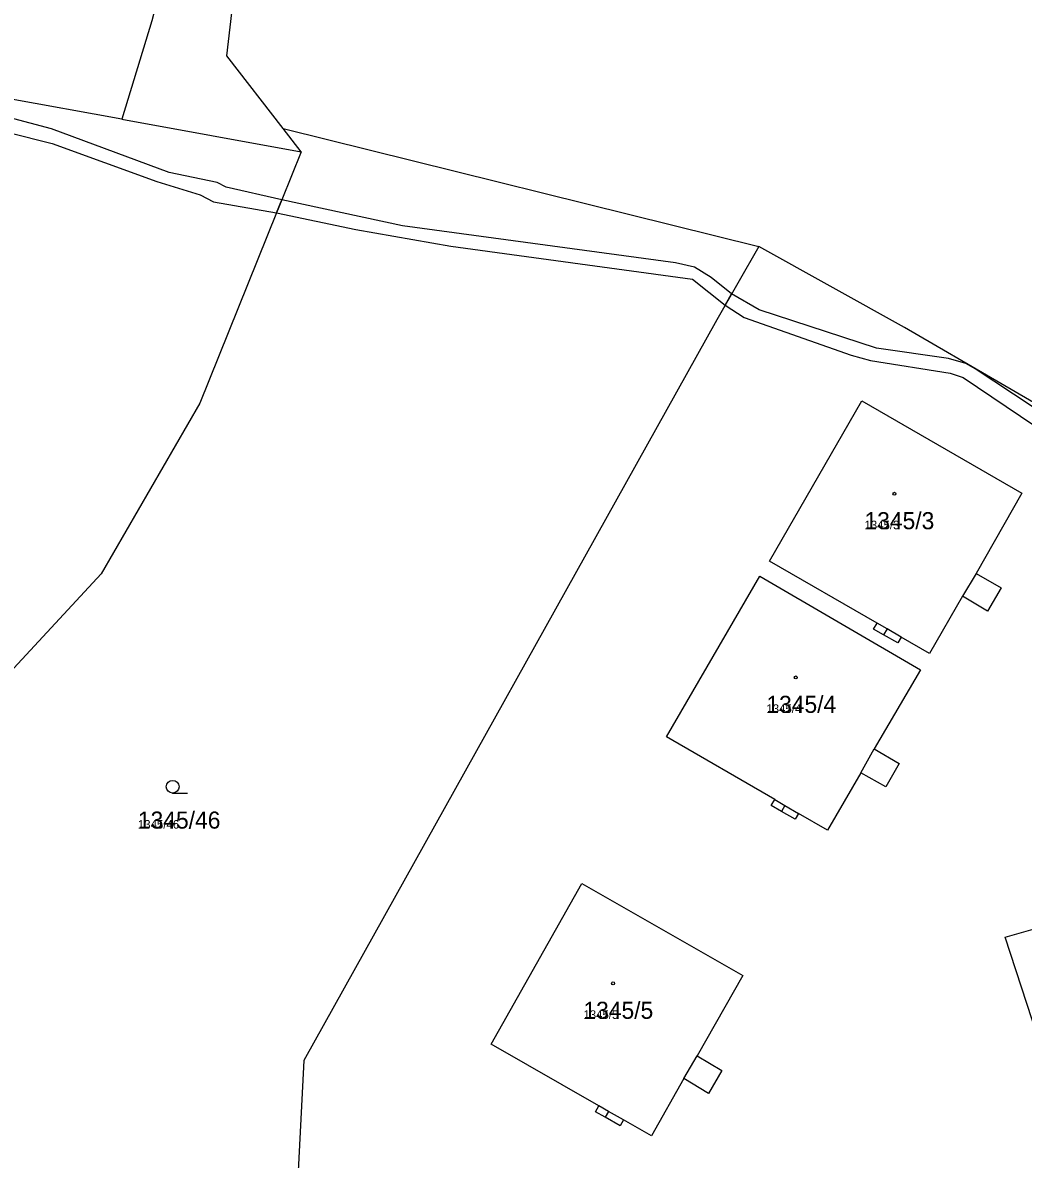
# Model space of a CAD drawing. Extents: x -763628 to -761565, y -976033 to -973833.
# Drawn here: x -762388.9 to -762271.7, y -975883 to -975750 of the extents above; entities that cross this region are included whole.
import ezdxf

# ---------------------------------------------------------------- set-up
doc = ezdxf.new("R2010")
doc.units = 0
for name, color, linetype in [('KN_cisla parcel 1000', 7, 'Continuous'), ('KN_cisla parcel 500', 7, 'Continuous'), ('KN_hranice parcel', 7, 'Continuous'), ('KN_vecna bremena', 7, 'Continuous'), ('KN_vnitrni kresba parcel', 7, 'Continuous'), ('KN_znacky budov', 7, 'Continuous'), ('KN_znacky kultur', 7, 'Continuous')]:
    doc.layers.add(name, color=color, linetype=linetype)

msp = doc.modelspace()

# ---------------------------------------------------------------- linework, layer by layer
at = {"layer": 'KN_hranice parcel'}
for p, q in [((-762377.29, -975761.26), (-762356.29, -975765.07)), ((-762356.29, -975765.07), (-762358.4, -975762.35)), ((-762358.4, -975762.35), (-762302.67, -975776.15))]:
    msp.add_line(p, q, dxfattribs=at)
for points in [[(-762346.28, -975649.55), (-762348.77, -975653.9), (-762373.76, -975749.76), (-762377.29, -975761.26)], [(-762358.4, -975762.35), (-762364.98, -975753.83), (-762363.05, -975737.03), (-762345.41, -975650.1)], [(-762377.29, -975761.26), (-762390.67, -975758.83), (-762411.64, -975747.55)], [(-762356.29, -975765.07), (-762358.56, -975770.69), (-762359.18, -975772.23), (-762368.16, -975794.51), (-762379.69, -975814.5), (-762402.18, -975838.74), (-762422.05, -975904.65), (-762416.94, -975907.36), (-762412.13, -975910.62), (-762405.39, -975916.33), (-762401.15, -975920.61), (-762397.46, -975925.25), (-762394.08, -975930.25), (-762390, -975938.66), (-762388.97, -975941.44), (-762388.81, -975941.86)], [(-762302.67, -975776.15), (-762307.61, -975784.75), (-762355.97, -975871.48), (-762357.05, -975892.79), (-762344.95, -975924.45)], [(-762259.75, -975807.27), (-762263.04, -975798.76), (-762285.63, -975785.67), (-762302.67, -975776.15)], [(-762286.41, -975822.58), (-762288.06, -975821.63), (-762289.23, -975820.96), (-762288.83, -975820.27), (-762301.44, -975813), (-762290.62, -975794.24), (-762271.87, -975805.05), (-762277.23, -975814.44), (-762274.29, -975816.13), (-762275.89, -975818.87), (-762278.81, -975817.1), (-762282.68, -975823.81), (-762286.02, -975821.89), (-762286.41, -975822.58)], [(-762289.16, -975834.98), (-762286.25, -975836.71), (-762287.78, -975839.42), (-762290.73, -975837.78), (-762294.64, -975844.5), (-762298.02, -975842.54), (-762298.42, -975843.23), (-762300.02, -975842.3), (-762301.21, -975841.61), (-762300.81, -975840.92), (-762313.47, -975833.56), (-762302.56, -975814.77), (-762283.72, -975825.72), (-762289.16, -975834.98)], [(-762308.55, -975875.32), (-762311.44, -975873.58), (-762315.26, -975880.28), (-762318.53, -975878.42), (-762318.92, -975879.11), (-762320.67, -975878.11), (-762321.79, -975877.47), (-762321.4, -975876.78), (-762334.04, -975869.56), (-762323.39, -975850.75), (-762304.56, -975861.53), (-762309.89, -975870.91), (-762307, -975872.63), (-762308.55, -975875.32)], [(-762261.8, -975893.82), (-762273.83, -975857.01), (-762267.79, -975855.32)]]:
    msp.add_lwpolyline(points, dxfattribs=at)
at = {"layer": 'KN_vecna bremena'}
for points in [[(-762390.57, -975762.84), (-762385.46, -975764.12), (-762373.2, -975768.57), (-762368.1, -975770.12), (-762366.53, -975770.95), (-762359.18, -975772.23), (-762358.56, -975770.69), (-762365.07, -975769.24), (-762366.13, -975768.66), (-762371.74, -975767.49), (-762385.5, -975762.39), (-762390.5, -975761.08)], [(-762268.35, -975796.41), (-762277.32, -975790.49), (-762278.42, -975789.85), (-762280.47, -975789.28), (-762288.88, -975788.09), (-762302.64, -975783.58), (-762305.87, -975781.72), (-762306.63, -975783.04), (-762304.38, -975784.49), (-762291.84, -975788.9), (-762289.58, -975789.53), (-762280.27, -975790.99), (-762278.76, -975791.49), (-762270.35, -975797.15)]]:
    msp.add_lwpolyline(points, dxfattribs=at)
msp.add_lwpolyline([(-762358.56, -975770.69), (-762359.18, -975772.23), (-762349.88, -975774.16), (-762338.76, -975776.14), (-762310.45, -975780), (-762306.63, -975783.04), (-762305.87, -975781.72), (-762308.27, -975779.8), (-762310.19, -975778.6), (-762312.44, -975778.07), (-762344.42, -975773.74)], close=True, dxfattribs=at)
at = {"layer": 'KN_vnitrni kresba parcel'}
for p, q in [((-762277.23, -975814.44), (-762278.81, -975817.1)), ((-762287.66, -975820.94), (-762288.83, -975820.27)), ((-762287.66, -975820.94), (-762288.06, -975821.63)), ((-762286.02, -975821.89), (-762287.66, -975820.94)), ((-762290.73, -975837.78), (-762289.16, -975834.98)), ((-762300.81, -975840.92), (-762299.62, -975841.6)), ((-762299.62, -975841.6), (-762300.02, -975842.3)), ((-762299.62, -975841.6), (-762298.02, -975842.54)), ((-762311.44, -975873.58), (-762309.89, -975870.91)), ((-762320.27, -975877.42), (-762321.4, -975876.78)), ((-762320.27, -975877.42), (-762320.67, -975878.11)), ((-762318.53, -975878.42), (-762320.27, -975877.42))]:
    msp.add_line(p, q, dxfattribs=at)
at = {"layer": 'KN_znacky budov'}
for centre in [(-762286.79, -975805.12), (-762298.35, -975826.62), (-762319.74, -975862.44)]:
    msp.add_circle(centre, 0.175, dxfattribs=at)
at = {"layer": 'KN_znacky kultur'}
msp.add_line((-762371.33, -975840.17), (-762369.58, -975840.17), dxfattribs=at)
msp.add_circle((-762371.33, -975839.42), 0.75, dxfattribs=at)

# ---------------------------------------------------------------- texts
at = {"layer": 'KN_cisla parcel 1000'}
for s, p in [('1345/3', (-762290.3, -975809.27)), ('1345/4', (-762301.79, -975830.77)), ('1345/46', (-762375.4, -975844.32)), ('1345/5', (-762323.22, -975866.59))]:
    msp.add_text(s, height=2, dxfattribs=at).set_placement(p)
at = {"layer": 'KN_cisla parcel 500'}
for s, p in [('1345/3', (-762290.3, -975809.27)), ('1345/4', (-762301.79, -975830.77)), ('1345/46', (-762375.4, -975844.32)), ('1345/5', (-762323.22, -975866.59))]:
    msp.add_text(s, height=1, dxfattribs=at).set_placement(p)

doc.saveas('drawing.dxf')
